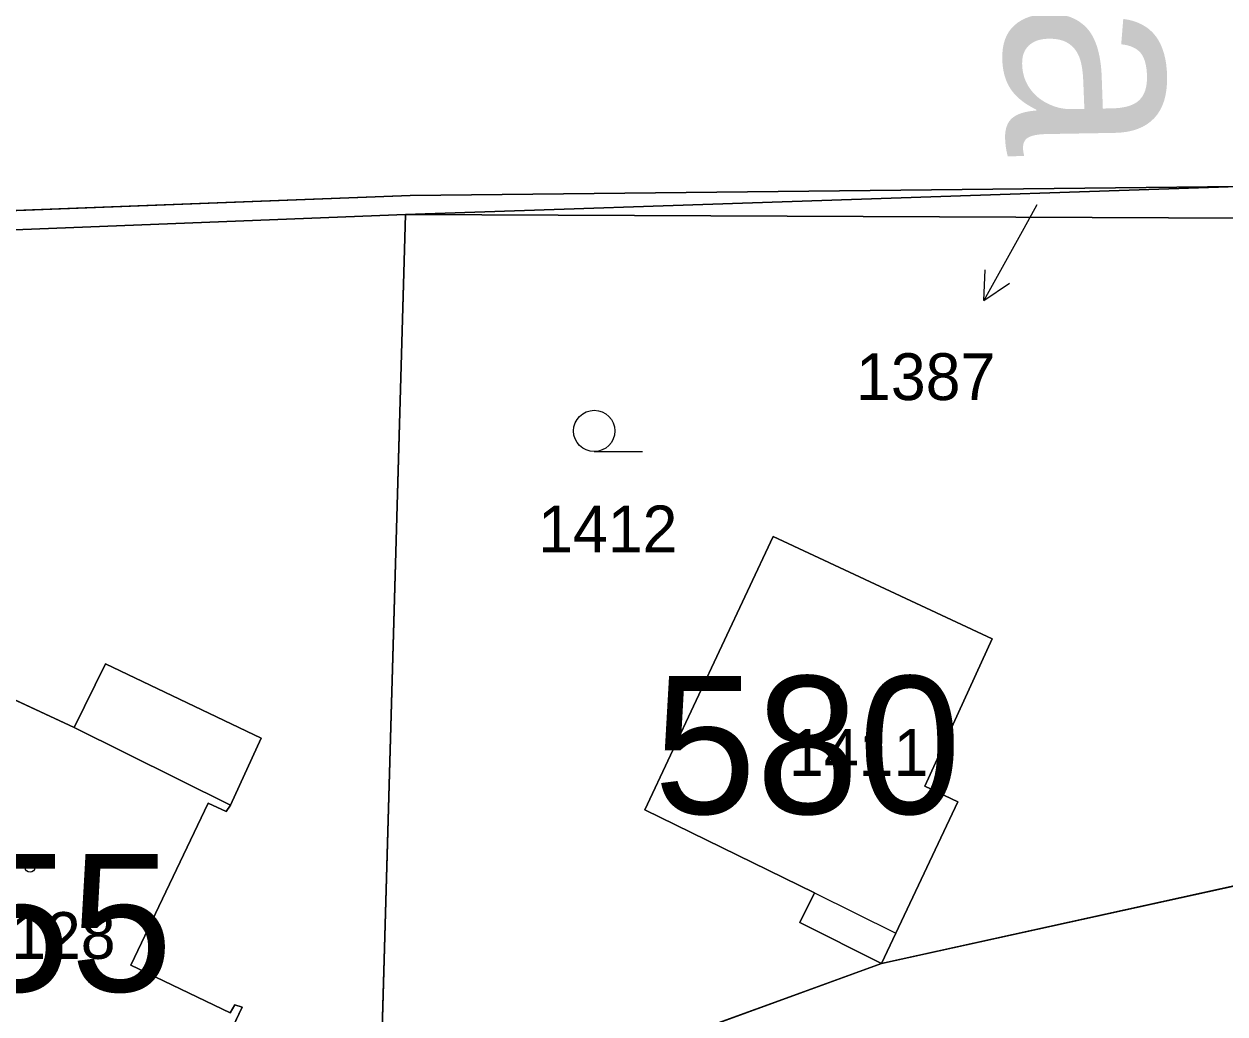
# Model space of a CAD drawing. Extents: x -689422 to -685210, y -987725 to -982160.
# Drawn here: x -687112.25 to -687068.64, y -985222.14 to -985186.18 of the extents above; entities that cross this region are included whole.
import ezdxf

# ---------------------------------------------------------------- set-up
doc = ezdxf.new("R2010")
doc.units = 0
for name, color, linetype in [('KN_Budovy', 7, 'Continuous'), ('KN_Budovy_cisla_domovni', 7, 'Continuous'), ('KN_Hranice_parcel', 7, 'Continuous'), ('KN_Hranice_parcel_vnitrni_kresba', 7, 'Continuous'), ('KN_Parcelni cisla', 7, 'Continuous'), ('KN_Parcelni cisla_sipky', 7, 'Continuous'), ('KN_Polygon parcely', 7, 'Continuous'), ('KN_Popisy_pomistni nazvy nazvy ulic', 7, 'Continuous'), ('KN_POZEMKY_OSTATNI PLOCHA', 7, 'Continuous'), ('KN_POZEMKY_ZAHRADA', 7, 'Continuous'), ('KN_POZEMKY_ZASTAVENA PLOCHA', 7, 'Continuous'), ('KN_VYUZITI_16_ostatni plocha_silnice', 7, 'Continuous'), ('KN_Značky budov', 7, 'Continuous'), ('KN_Značky kultur', 7, 'Continuous')]:
    doc.layers.add(name, color=color, linetype=linetype)

msp = doc.modelspace()

# ---------------------------------------------------------------- linework, layer by layer
at = {"layer": 'KN_Budovy'}
for points in [[(-687083.55, -985217.74), (-687080.59, -985219.2), (-687078.34, -985214.43), (-687079.54, -985213.86), (-687077.1, -985208.51), (-687085.05, -985204.79), (-687089.7, -985214.72)], [(-687118.74, -985222.27), (-687119.1, -985222.11), (-687119.25, -985222.41), (-687110.46, -985226.58), (-687110.36, -985226.29), (-687110.7, -985226.13), (-687109.64, -985223.9), (-687108.33, -985224.52), (-687106.08, -985225.61), (-687104.33, -985221.9), (-687104.59, -985221.81), (-687104.76, -985222.1), (-687108.37, -985220.37), (-687105.56, -985214.48), (-687104.91, -985214.79), (-687104.75, -985214.55), (-687110.43, -985211.74), (-687113.48, -985210.32), (-687113.61, -985210.62), (-687113.23, -985210.8), (-687115.65, -985215.84), (-687118.36, -985221.47)]]:
    msp.add_lwpolyline(points, close=True, dxfattribs=at)
at = {"layer": 'KN_Hranice_parcel'}
for p, q in [((-687068.16, -985192.08), (-687098.39, -985193.1)), ((-687098.39, -985193.1), (-687124.65, -985194.13)), ((-687099.36, -985226.95), (-687098.39, -985193.1)), ((-687067.92, -985193.23), (-687098.39, -985193.1)), ((-687067.48, -985217.31), (-687081.11, -985220.31)), ((-687081.11, -985220.31), (-687099.36, -985226.95))]:
    msp.add_line(p, q, dxfattribs=at)
for points in [[(-687154.89, -985195.28), (-687124.89, -985193.42), (-687098.23, -985192.41), (-687068.16, -985192.08)], [(-687081.11, -985220.31), (-687084.08, -985218.82), (-687083.55, -985217.74), (-687089.7, -985214.72), (-687085.05, -985204.79), (-687077.1, -985208.51), (-687079.54, -985213.86), (-687078.34, -985214.43), (-687080.59, -985219.2), (-687081.11, -985220.31)], [(-687113.48, -985210.32), (-687110.43, -985211.74), (-687109.29, -985209.42), (-687103.63, -985212.12), (-687104.75, -985214.55), (-687104.91, -985214.79)], [(-687104.91, -985214.79), (-687105.56, -985214.48), (-687108.37, -985220.37), (-687104.76, -985222.1), (-687104.59, -985221.81), (-687104.33, -985221.9), (-687106.08, -985225.61), (-687106.31, -985226.19), (-687108.6, -985225.08), (-687108.33, -985224.52), (-687109.64, -985223.9), (-687110.7, -985226.13), (-687110.36, -985226.29), (-687110.46, -985226.58), (-687119.25, -985222.41)]]:
    msp.add_lwpolyline(points, dxfattribs=at)
at = {"layer": 'KN_Hranice_parcel_vnitrni_kresba'}
for p, q in [((-687110.43, -985211.74), (-687104.75, -985214.55)), ((-687083.55, -985217.74), (-687080.59, -985219.2))]:
    msp.add_line(p, q, dxfattribs=at)
at = {"layer": 'KN_Parcelni cisla_sipky'}
for p, q in [((-687075.47, -985192.74), (-687075.94, -985193.6)), ((-687075.94, -985193.6), (-687077.395, -985196.225)), ((-687077.395, -985196.225), (-687077.347, -985195.106)), ((-687077.395, -985196.225), (-687076.471, -985195.592))]:
    msp.add_line(p, q, dxfattribs=at)
at = {"layer": 'KN_Polygon parcely'}
for points in [[(-687256.3, -985199.65), (-687212.53, -985197.41), (-687211.62, -985197.36), (-687211.67, -985196.82), (-687202.42, -985196.44), (-687203.03, -985197.45), (-687201.8, -985197.24), (-687177.74, -985196.23), (-687154.89, -985195.28), (-687124.89, -985193.42), (-687098.23, -985192.41), (-687068.16, -985192.08), (-687067.87, -985191.25), (-687053.8, -985190.65), (-687041.85, -985190.2), (-687030.97, -985189.8)], [(-687113.48, -985210.32), (-687110.43, -985211.74), (-687109.29, -985209.42), (-687103.63, -985212.12), (-687104.75, -985214.55), (-687104.91, -985214.79), (-687105.56, -985214.48), (-687108.37, -985220.37), (-687104.76, -985222.1), (-687104.59, -985221.81), (-687104.33, -985221.9), (-687106.08, -985225.61), (-687106.31, -985226.19), (-687108.6, -985225.08), (-687108.33, -985224.52), (-687109.64, -985223.9), (-687110.7, -985226.13), (-687110.36, -985226.29), (-687110.46, -985226.58), (-687119.25, -985222.41)], [(-687119.25, -985222.41), (-687110.46, -985226.58), (-687110.36, -985226.29), (-687110.7, -985226.13), (-687109.64, -985223.9), (-687108.33, -985224.52), (-687108.6, -985225.08), (-687106.31, -985226.19), (-687106.08, -985225.61), (-687104.33, -985221.9), (-687104.59, -985221.81), (-687104.76, -985222.1), (-687108.37, -985220.37), (-687105.56, -985214.48), (-687104.91, -985214.79), (-687104.75, -985214.55), (-687103.63, -985212.12), (-687109.29, -985209.42), (-687110.43, -985211.74), (-687113.48, -985210.32)]]:
    msp.add_lwpolyline(points, dxfattribs=at)
for points in [[(-687154.89, -985195.28), (-687124.65, -985194.13), (-687098.39, -985193.1), (-687068.16, -985192.08), (-687098.23, -985192.41), (-687124.89, -985193.42)], [(-687098.39, -985193.1), (-687067.92, -985193.23), (-687068.16, -985192.08)], [(-687125.01, -985230.5), (-687125.06, -985249.84), (-687109.4, -985234.09), (-687099.36, -985226.95), (-687098.39, -985193.1), (-687124.65, -985194.13)], [(-687081.11, -985220.31), (-687067.48, -985217.31), (-687067.92, -985193.23), (-687098.39, -985193.1), (-687099.36, -985226.95)], [(-687081.11, -985220.31), (-687080.59, -985219.2), (-687078.34, -985214.43), (-687079.54, -985213.86), (-687077.1, -985208.51), (-687085.05, -985204.79), (-687089.7, -985214.72), (-687083.55, -985217.74), (-687084.08, -985218.82)], [(-687081.11, -985220.31), (-687084.08, -985218.82), (-687083.55, -985217.74), (-687089.7, -985214.72), (-687085.05, -985204.79), (-687077.1, -985208.51), (-687079.54, -985213.86), (-687078.34, -985214.43), (-687080.59, -985219.2)], [(-687067.48, -985217.31), (-687081.11, -985220.31), (-687099.36, -985226.95), (-687099.46, -985230.49), (-687095.7, -985228.4), (-687093.25, -985227.3), (-687091.25, -985226.88), (-687086.98, -985225.63), (-687067.48, -985222.91), (-687067.43, -985220.06)]]:
    msp.add_lwpolyline(points, close=True, dxfattribs=at)
at = {"layer": 'KN_POZEMKY_OSTATNI PLOCHA'}
for p, q in [((-687068.16, -985192.08), (-687098.39, -985193.1)), ((-687098.39, -985193.1), (-687068.16, -985192.08)), ((-687098.23, -985192.41), (-687068.16, -985192.08)), ((-687068.16, -985192.08), (-687098.23, -985192.41)), ((-687124.89, -985193.42), (-687098.23, -985192.41)), ((-687098.23, -985192.41), (-687124.89, -985193.42)), ((-687098.39, -985193.1), (-687124.65, -985194.13)), ((-687067.92, -985193.23), (-687098.39, -985193.1))]:
    msp.add_line(p, q, dxfattribs=at)
at = {"layer": 'KN_POZEMKY_ZAHRADA'}
for p, q in [((-687124.65, -985194.13), (-687098.39, -985193.1)), ((-687099.36, -985226.95), (-687098.39, -985193.1)), ((-687098.39, -985193.1), (-687099.36, -985226.95)), ((-687098.39, -985193.1), (-687067.92, -985193.23)), ((-687085.05, -985204.79), (-687089.7, -985214.72)), ((-687077.1, -985208.51), (-687085.05, -985204.79)), ((-687079.54, -985213.86), (-687077.1, -985208.51)), ((-687109.29, -985209.42), (-687110.43, -985211.74)), ((-687103.63, -985212.12), (-687109.29, -985209.42)), ((-687110.43, -985211.74), (-687113.48, -985210.32)), ((-687104.75, -985214.55), (-687103.63, -985212.12)), ((-687078.34, -985214.43), (-687079.54, -985213.86)), ((-687080.59, -985219.2), (-687078.34, -985214.43)), ((-687108.37, -985220.37), (-687105.56, -985214.48)), ((-687105.56, -985214.48), (-687104.91, -985214.79)), ((-687104.91, -985214.79), (-687104.75, -985214.55)), ((-687089.7, -985214.72), (-687083.55, -985217.74)), ((-687067.48, -985217.31), (-687081.11, -985220.31)), ((-687081.11, -985220.31), (-687067.48, -985217.31)), ((-687083.55, -985217.74), (-687084.08, -985218.82)), ((-687084.08, -985218.82), (-687081.11, -985220.31)), ((-687081.11, -985220.31), (-687080.59, -985219.2)), ((-687104.76, -985222.1), (-687108.37, -985220.37)), ((-687081.11, -985220.31), (-687099.36, -985226.95)), ((-687099.36, -985226.95), (-687081.11, -985220.31)), ((-687104.59, -985221.81), (-687104.76, -985222.1)), ((-687104.33, -985221.9), (-687104.59, -985221.81)), ((-687106.08, -985225.61), (-687104.33, -985221.9))]:
    msp.add_line(p, q, dxfattribs=at)
at = {"layer": 'KN_POZEMKY_ZASTAVENA PLOCHA'}
for p, q in [((-687089.7, -985214.72), (-687085.05, -985204.79)), ((-687085.05, -985204.79), (-687077.1, -985208.51)), ((-687077.1, -985208.51), (-687079.54, -985213.86)), ((-687110.43, -985211.74), (-687109.29, -985209.42)), ((-687109.29, -985209.42), (-687103.63, -985212.12)), ((-687113.48, -985210.32), (-687110.43, -985211.74)), ((-687103.63, -985212.12), (-687104.75, -985214.55)), ((-687079.54, -985213.86), (-687078.34, -985214.43)), ((-687078.34, -985214.43), (-687080.59, -985219.2)), ((-687105.56, -985214.48), (-687108.37, -985220.37)), ((-687104.91, -985214.79), (-687105.56, -985214.48)), ((-687104.75, -985214.55), (-687104.91, -985214.79)), ((-687083.55, -985217.74), (-687089.7, -985214.72)), ((-687084.08, -985218.82), (-687083.55, -985217.74)), ((-687081.11, -985220.31), (-687084.08, -985218.82)), ((-687080.59, -985219.2), (-687081.11, -985220.31)), ((-687108.37, -985220.37), (-687104.76, -985222.1)), ((-687104.76, -985222.1), (-687104.59, -985221.81)), ((-687104.59, -985221.81), (-687104.33, -985221.9)), ((-687104.33, -985221.9), (-687106.08, -985225.61))]:
    msp.add_line(p, q, dxfattribs=at)
at = {"layer": 'KN_VYUZITI_16_ostatni plocha_silnice'}
for p, q in [((-687068.16, -985192.08), (-687098.39, -985193.1)), ((-687098.39, -985193.1), (-687068.16, -985192.08)), ((-687098.23, -985192.41), (-687068.16, -985192.08)), ((-687068.16, -985192.08), (-687098.23, -985192.41)), ((-687124.89, -985193.42), (-687098.23, -985192.41)), ((-687098.23, -985192.41), (-687124.89, -985193.42)), ((-687098.39, -985193.1), (-687124.65, -985194.13)), ((-687067.92, -985193.23), (-687098.39, -985193.1))]:
    msp.add_line(p, q, dxfattribs=at)
at = {"layer": 'KN_Značky budov'}
for centre in [(-687082.817, -985210.319), (-687112.027, -985216.819)]:
    msp.add_circle(centre, 0.175, dxfattribs=at)
at = {"layer": 'KN_Značky kultur'}
msp.add_line((-687091.543, -985201.71), (-687089.793, -985201.71), dxfattribs=at)
msp.add_circle((-687091.543, -985200.96), 0.75, dxfattribs=at)

# ---------------------------------------------------------------- texts
at = {"layer": 'KN_Budovy_cisla_domovni'}
for s, p in [('580', (-687089.382, -985214.869)), ('555', (-687118.005, -985221.324))]:
    msp.add_text(s, height=5, dxfattribs=at).set_placement(p)
at = {"layer": 'KN_Parcelni cisla'}
for s, p in [('1387', (-687082.038, -985199.838)), ('1412', (-687093.58, -985205.37)), ('1411', (-687084.47, -985213.49)), ('1128', (-687113.98, -985220.14))]:
    msp.add_text(s, height=1.7, dxfattribs=at).set_placement(p)
at = {"layer": 'KN_Popisy_pomistni nazvy nazvy ulic'}
msp.add_text('Mánesova', height=7.5, rotation=271, dxfattribs=at).set_placement((-687077.368, -985144.718))

doc.saveas('drawing.dxf')
